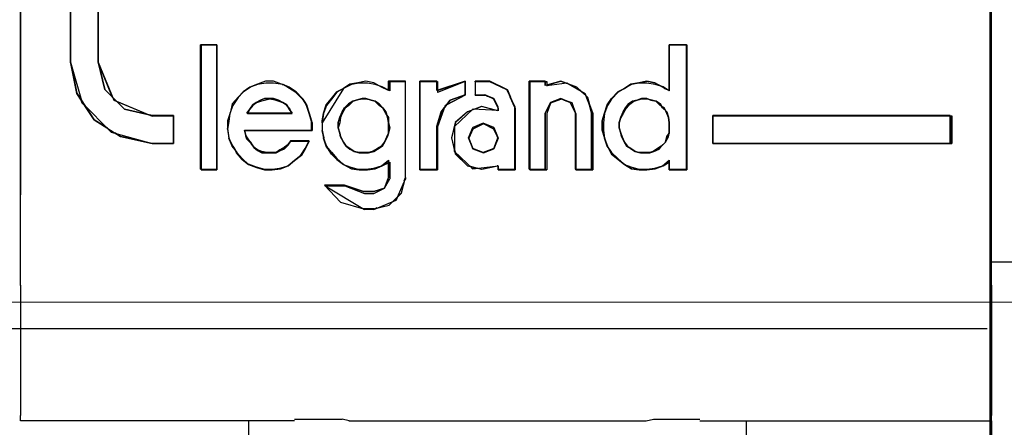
# Model space of a CAD drawing. Header units: millimetres. Extents: x -1290 to 1795, y -4192 to -1311.
# Tile 966 of 1056: x 1480.52 to 1484.17, y -2169.27 to -2167.76. Entities that reach past the tile are written whole.
import ezdxf

# ---------------------------------------------------------------- set-up
doc = ezdxf.new("R2010")
doc.units = ezdxf.units.MM
doc.layers.add('45', color=7, linetype='Continuous')
doc.layers.add('Aparatura', color=7, linetype='Continuous', lineweight=13)

# ---------------------------------------------------------------- blocks, each defined once
blk = doc.blocks.new('*U261')
at = {"layer": '45', "color": 7}
for points in [[(396.452869, -131.949655), (324.514406, -131.949655), (324.514406, -179.677258), (396.452869, -179.677258), (396.452869, -131.949655)], [(380.921442, -144.207428), (380.408314, -144.091122), (380.048224, -143.72431), (379.922192, -143.214353), (379.922192, -133.775664), (379.409064, -133.775664), (379.409064, -143.214353), (379.526094, -143.795883), (379.850174, -144.287948), (380.336296, -144.592133), (380.921442, -144.726332), (381.317541, -144.726332), (381.317541, -144.207428), (380.921442, -144.207428)], [(380.921442, -144.207428), (380.408314, -144.091122), (380.048224, -143.72431), (379.922192, -143.214353), (379.922192, -133.775664), (379.409064, -133.775664), (379.409064, -143.214353), (379.526094, -143.795883), (379.850174, -144.287948), (380.336296, -144.592133), (380.921442, -144.726332), (381.317541, -144.726332), (381.317541, -144.207428), (380.921442, -144.207428)], [(380.921442, -144.207428), (380.408314, -144.091122), (380.048224, -143.72431), (379.922192, -143.214353), (379.922192, -133.775664), (379.409064, -133.775664), (379.409064, -143.214353), (379.526094, -143.795883), (379.850174, -144.287948), (380.336296, -144.592133), (380.921442, -144.726332), (381.317541, -144.726332), (381.317541, -144.207428), (380.921442, -144.207428)], [(382.117812, -145.20034), (382.117812, -142.900323), (381.818829, -142.900323), (381.818829, -145.20034), (382.117812, -145.20034)], [(382.117812, -145.20034), (382.117812, -142.900323), (381.818829, -142.900323), (381.818829, -145.20034), (382.117812, -145.20034)], [(382.117812, -145.20034), (382.117812, -142.900323), (381.818829, -142.900323), (381.818829, -145.20034), (382.117812, -145.20034)], [(389.338672, -144.010059), (389.293656, -144.1622), (389.248639, -144.305392), (389.248639, -144.475432), (389.293656, -144.618624), (389.338672, -144.770765), (389.419702, -144.887108), (389.536745, -145.003452), (389.662792, -145.110846), (389.779835, -145.155593), (389.923888, -145.20034), (390.076945, -145.20034), (390.220998, -145.182441), (390.365051, -145.137694), (390.491098, -145.0303), (390.491098, -145.20034), (390.806214, -145.20034), (390.806214, -142.900323), (390.491098, -142.900323), (390.491098, -143.741575), (390.365051, -143.678928), (390.220998, -143.598383), (390.076945, -143.571534), (389.923888, -143.598383), (389.779835, -143.625231), (389.662792, -143.705777), (389.536745, -143.768423), (389.419702, -143.893716), (389.338672, -144.010059)], [(389.338672, -144.010059), (389.293656, -144.1622), (389.248639, -144.305392), (389.248639, -144.475432), (389.293656, -144.618624), (389.338672, -144.770765), (389.419702, -144.887108), (389.536745, -145.003452), (389.662792, -145.110846), (389.779835, -145.155593), (389.923888, -145.20034), (390.076945, -145.20034), (390.220998, -145.182441), (390.365051, -145.137694), (390.491098, -145.0303), (390.491098, -145.20034), (390.806214, -145.20034), (390.806214, -142.900323), (390.491098, -142.900323), (390.491098, -143.741575), (390.365051, -143.678928), (390.220998, -143.598383), (390.076945, -143.571534), (389.923888, -143.598383), (389.779835, -143.625231), (389.662792, -143.705777), (389.536745, -143.768423), (389.419702, -143.893716), (389.338672, -144.010059)], [(389.338672, -144.010059), (389.293656, -144.1622), (389.248639, -144.305392), (389.248639, -144.475432), (389.293656, -144.618624), (389.338672, -144.770765), (389.419702, -144.887108), (389.536745, -145.003452), (389.662792, -145.110846), (389.779835, -145.155593), (389.923888, -145.20034), (390.076945, -145.20034), (390.220998, -145.182441), (390.365051, -145.137694), (390.491098, -145.0303), (390.491098, -145.20034), (390.806214, -145.20034), (390.806214, -142.900323), (390.491098, -142.900323), (390.491098, -143.741575), (390.365051, -143.678928), (390.220998, -143.598383), (390.076945, -143.571534), (389.923888, -143.598383), (389.779835, -143.625231), (389.662792, -143.705777), (389.536745, -143.768423), (389.419702, -143.893716), (389.338672, -144.010059)], [(382.314747, -144.305557), (382.314747, -144.448722), (382.341757, -144.618731), (382.40478, -144.770844), (382.48581, -144.887166), (382.584846, -145.003488), (382.701889, -145.110862), (382.845943, -145.155601), (382.998999, -145.20034), (383.143052, -145.20034), (383.287105, -145.182445), (383.440162, -145.137706), (383.557205, -145.030332), (383.674248, -144.940853), (383.755278, -144.815584), (383.827305, -144.672418), (383.485178, -144.672418), (383.440162, -144.744001), (383.368135, -144.78874), (383.287105, -144.842427), (383.215079, -144.887166), (383.116042, -144.887166), (383.044016, -144.887166), (382.953982, -144.869271), (382.872953, -144.842427), (382.800926, -144.78874), (382.755909, -144.726105), (382.674879, -144.645575), (382.656873, -144.573992), (382.629863, -144.475566), (383.872321, -144.475566), (383.872321, -144.305557), (383.827305, -144.162392), (383.782288, -144.010279), (383.701258, -143.893957), (383.584215, -143.768687), (383.458168, -143.679209), (383.314115, -143.625522), (383.170062, -143.571835), (383.017006, -143.571835), (382.872953, -143.625522), (382.728899, -143.679209), (382.602853, -143.768687), (382.51282, -143.867113), (382.40478, -143.992383), (382.368767, -144.135548), (382.314747, -144.305557)], [(382.314747, -144.305557), (382.314747, -144.448722), (382.341757, -144.618731), (382.40478, -144.770844), (382.48581, -144.887166), (382.584846, -145.003488), (382.701889, -145.110862), (382.845943, -145.155601), (382.998999, -145.20034), (383.143052, -145.20034), (383.287105, -145.182445), (383.440162, -145.137706), (383.557205, -145.030332), (383.674248, -144.940853), (383.755278, -144.815584), (383.827305, -144.672418), (383.485178, -144.672418), (383.440162, -144.744001), (383.368135, -144.78874), (383.287105, -144.842427), (383.215079, -144.887166), (383.116042, -144.887166), (383.044016, -144.887166), (382.953982, -144.869271), (382.872953, -144.842427), (382.800926, -144.78874), (382.755909, -144.726105), (382.674879, -144.645575), (382.656873, -144.573992), (382.629863, -144.475566), (383.872321, -144.475566), (383.872321, -144.305557), (383.827305, -144.162392), (383.782288, -144.010279), (383.701258, -143.893957), (383.584215, -143.768687), (383.458168, -143.679209), (383.314115, -143.625522), (383.170062, -143.571835), (383.017006, -143.571835), (382.872953, -143.625522), (382.728899, -143.679209), (382.602853, -143.768687), (382.51282, -143.867113), (382.40478, -143.992383), (382.368767, -144.135548), (382.314747, -144.305557)], [(382.314747, -144.305557), (382.314747, -144.448722), (382.341757, -144.618731), (382.40478, -144.770844), (382.48581, -144.887166), (382.584846, -145.003488), (382.701889, -145.110862), (382.845943, -145.155601), (382.998999, -145.20034), (383.143052, -145.20034), (383.287105, -145.182445), (383.440162, -145.137706), (383.557205, -145.030332), (383.674248, -144.940853), (383.755278, -144.815584), (383.827305, -144.672418), (383.485178, -144.672418), (383.440162, -144.744001), (383.368135, -144.78874), (383.287105, -144.842427), (383.215079, -144.887166), (383.116042, -144.887166), (383.044016, -144.887166), (382.953982, -144.869271), (382.872953, -144.842427), (382.800926, -144.78874), (382.755909, -144.726105), (382.674879, -144.645575), (382.656873, -144.573992), (382.629863, -144.475566), (383.872321, -144.475566), (383.872321, -144.305557), (383.827305, -144.162392), (383.782288, -144.010279), (383.701258, -143.893957), (383.584215, -143.768687), (383.458168, -143.679209), (383.314115, -143.625522), (383.170062, -143.571835), (383.017006, -143.571835), (382.872953, -143.625522), (382.728899, -143.679209), (382.602853, -143.768687), (382.51282, -143.867113), (382.40478, -143.992383), (382.368767, -144.135548), (382.314747, -144.305557)], [(384.094477, -144.16255), (384.067466, -144.305753), (384.067466, -144.475807), (384.094477, -144.619011), (384.139497, -144.771165), (384.23854, -144.887518), (384.337583, -145.003871), (384.463638, -145.111273), (384.580689, -145.156025), (384.724752, -145.200776), (384.877819, -145.200776), (385.021882, -145.182875), (385.165945, -145.138124), (385.292, -145.030721), (385.292, -145.352929), (385.219968, -145.549834), (385.021882, -145.612486), (384.832799, -145.612486), (384.481646, -145.496133), (384.112485, -145.496133), (384.409615, -145.809391), (384.832799, -145.934694), (385.021882, -145.934694), (385.310008, -145.863092), (385.535106, -145.639337), (385.607137, -145.352929), (385.607137, -143.571835), (385.292, -143.571835), (385.292, -143.741889), (385.165945, -143.679237), (385.021882, -143.598685), (384.877819, -143.571835), (384.724752, -143.598685), (384.580689, -143.625536), (384.463638, -143.706088), (384.337583, -143.76874), (384.23854, -143.894043), (384.139497, -144.010396), (384.094477, -144.16255)], [(384.094477, -144.16255), (384.067466, -144.305753), (384.067466, -144.475807), (384.094477, -144.619011), (384.139497, -144.771165), (384.23854, -144.887518), (384.337583, -145.003871), (384.463638, -145.111273), (384.580689, -145.156025), (384.724752, -145.200776), (384.877819, -145.200776), (385.021882, -145.182875), (385.165945, -145.138124), (385.292, -145.030721), (385.292, -145.352929), (385.219968, -145.549834), (385.021882, -145.612486), (384.832799, -145.612486), (384.481646, -145.496133), (384.112485, -145.496133), (384.409615, -145.809391), (384.832799, -145.934694), (385.021882, -145.934694), (385.310008, -145.863092), (385.535106, -145.639337), (385.607137, -145.352929), (385.607137, -143.571835), (385.292, -143.571835), (385.292, -143.741889), (385.165945, -143.679237), (385.021882, -143.598685), (384.877819, -143.571835), (384.724752, -143.598685), (384.580689, -143.625536), (384.463638, -143.706088), (384.337583, -143.76874), (384.23854, -143.894043), (384.139497, -144.010396), (384.094477, -144.16255)], [(384.094477, -144.16255), (384.067466, -144.305753), (384.067466, -144.475807), (384.094477, -144.619011), (384.139497, -144.771165), (384.23854, -144.887518), (384.337583, -145.003871), (384.463638, -145.111273), (384.580689, -145.156025), (384.724752, -145.200776), (384.877819, -145.200776), (385.021882, -145.182875), (385.165945, -145.138124), (385.292, -145.030721), (385.292, -145.352929), (385.219968, -145.549834), (385.021882, -145.612486), (384.832799, -145.612486), (384.481646, -145.496133), (384.112485, -145.496133), (384.409615, -145.809391), (384.832799, -145.934694), (385.021882, -145.934694), (385.310008, -145.863092), (385.535106, -145.639337), (385.607137, -145.352929), (385.607137, -143.571835), (385.292, -143.571835), (385.292, -143.741889), (385.165945, -143.679237), (385.021882, -143.598685), (384.877819, -143.571835), (384.724752, -143.598685), (384.580689, -143.625536), (384.463638, -143.706088), (384.337583, -143.76874), (384.23854, -143.894043), (384.139497, -144.010396), (384.094477, -144.16255)], [(385.875684, -143.571835), (385.875684, -145.20034), (386.191011, -145.20034), (386.191011, -144.403983), (386.272095, -144.135548), (386.434263, -143.9208), (386.713552, -143.822374), (386.713552, -143.571835), (386.191011, -143.741844), (386.191011, -143.571835), (385.875684, -143.571835)], [(385.875684, -143.571835), (385.875684, -145.20034), (386.191011, -145.20034), (386.191011, -144.403983), (386.272095, -144.135548), (386.434263, -143.9208), (386.713552, -143.822374), (386.713552, -143.571835), (386.191011, -143.741844), (386.191011, -143.571835), (385.875684, -143.571835)], [(385.875684, -143.571835), (385.875684, -145.20034), (386.191011, -145.20034), (386.191011, -144.403983), (386.272095, -144.135548), (386.434263, -143.9208), (386.713552, -143.822374), (386.713552, -143.571835), (386.191011, -143.741844), (386.191011, -143.571835), (385.875684, -143.571835)], [(386.756547, -144.135548), (386.531381, -144.332401), (386.459327, -144.618731), (386.531381, -144.91401), (386.756547, -145.137706), (387.017741, -145.20034), (387.314961, -145.137706), (387.314961, -145.20034), (387.630194, -145.20034), (387.630194, -144.037122), (387.486087, -143.723948), (387.170854, -143.571835), (386.900654, -143.571835), (386.900654, -143.822374), (387.071781, -143.822374), (387.242907, -143.893957), (387.314961, -144.037122), (387.314961, -144.117653), (387.017741, -144.037122), (386.756547, -144.135548)], [(386.756547, -144.135548), (386.531381, -144.332401), (386.459327, -144.618731), (386.531381, -144.91401), (386.756547, -145.137706), (387.017741, -145.20034), (387.314961, -145.137706), (387.314961, -145.20034), (387.630194, -145.20034), (387.630194, -144.037122), (387.486087, -143.723948), (387.170854, -143.571835), (386.900654, -143.571835), (386.900654, -143.822374), (387.071781, -143.822374), (387.242907, -143.893957), (387.314961, -144.037122), (387.314961, -144.117653), (387.017741, -144.037122), (386.756547, -144.135548)], [(386.756547, -144.135548), (386.531381, -144.332401), (386.459327, -144.618731), (386.531381, -144.91401), (386.756547, -145.137706), (387.017741, -145.20034), (387.314961, -145.137706), (387.314961, -145.20034), (387.630194, -145.20034), (387.630194, -144.037122), (387.486087, -143.723948), (387.170854, -143.571835), (386.900654, -143.571835), (386.900654, -143.822374), (387.071781, -143.822374), (387.242907, -143.893957), (387.314961, -144.037122), (387.314961, -144.117653), (387.017741, -144.037122), (386.756547, -144.135548)], [(387.898741, -143.571835), (387.898741, -145.20034), (388.195989, -145.20034), (388.195989, -144.162392), (388.295072, -143.965539), (388.48423, -143.893957), (388.655373, -143.965539), (388.754456, -144.162392), (388.754456, -145.20034), (389.051704, -145.20034), (389.051704, -144.162392), (388.979644, -143.867113), (388.781479, -143.679209), (388.48423, -143.571835), (388.195989, -143.652365), (388.195989, -143.571835), (387.898741, -143.571835)], [(387.898741, -143.571835), (387.898741, -145.20034), (388.195989, -145.20034), (388.195989, -144.162392), (388.295072, -143.965539), (388.48423, -143.893957), (388.655373, -143.965539), (388.754456, -144.162392), (388.754456, -145.20034), (389.051704, -145.20034), (389.051704, -144.162392), (388.979644, -143.867113), (388.781479, -143.679209), (388.48423, -143.571835), (388.195989, -143.652365), (388.195989, -143.571835), (387.898741, -143.571835)], [(387.898741, -143.571835), (387.898741, -145.20034), (388.195989, -145.20034), (388.195989, -144.162392), (388.295072, -143.965539), (388.48423, -143.893957), (388.655373, -143.965539), (388.754456, -144.162392), (388.754456, -145.20034), (389.051704, -145.20034), (389.051704, -144.162392), (388.979644, -143.867113), (388.781479, -143.679209), (388.48423, -143.571835), (388.195989, -143.652365), (388.195989, -143.571835), (387.898741, -143.571835)], [(383.512468, -144.16255), (382.6746, -144.16255), (382.728656, -144.09073), (382.782712, -144.009933), (382.845777, -143.965046), (382.926861, -143.920159), (382.998936, -143.893227), (383.098039, -143.893227), (383.170113, -143.893227), (383.260207, -143.920159), (383.341291, -143.965046), (383.413365, -144.009933), (383.458412, -144.09073), (383.512468, -144.16255)], [(383.512468, -144.16255), (382.6746, -144.16255), (382.728656, -144.09073), (382.782712, -144.009933), (382.845777, -143.965046), (382.926861, -143.920159), (382.998936, -143.893227), (383.098039, -143.893227), (383.170113, -143.893227), (383.260207, -143.920159), (383.341291, -143.965046), (383.413365, -144.009933), (383.458412, -144.09073), (383.512468, -144.16255)], [(383.512468, -144.16255), (382.6746, -144.16255), (382.728656, -144.09073), (382.782712, -144.009933), (382.845777, -143.965046), (382.926861, -143.920159), (382.998936, -143.893227), (383.098039, -143.893227), (383.170113, -143.893227), (383.260207, -143.920159), (383.341291, -143.965046), (383.413365, -144.009933), (383.458412, -144.09073), (383.512468, -144.16255)], [(385.120971, -143.991801), (385.193001, -144.063491), (385.247023, -144.135181), (385.274034, -144.233754), (385.292042, -144.332328), (385.292042, -144.430902), (385.292042, -144.529476), (385.274034, -144.592204), (385.220012, -144.69974), (385.165989, -144.77143), (385.09396, -144.816236), (384.994919, -144.870003), (384.922889, -144.887926), (384.832852, -144.887926), (384.751818, -144.887926), (384.661781, -144.870003), (384.580747, -144.816236), (384.508718, -144.77143), (384.463699, -144.69974), (384.409677, -144.592204), (384.391669, -144.529476), (384.364658, -144.430902), (384.364658, -144.332328), (384.391669, -144.233754), (384.436688, -144.135181), (384.481706, -144.063491), (384.553736, -143.991801), (384.63477, -143.938033), (384.697796, -143.92011), (384.80584, -143.893227), (384.87787, -143.893227), (384.976911, -143.92011), (385.048941, -143.938033), (385.120971, -143.991801)], [(385.120971, -143.991801), (385.193001, -144.063491), (385.247023, -144.135181), (385.274034, -144.233754), (385.292042, -144.332328), (385.292042, -144.430902), (385.292042, -144.529476), (385.274034, -144.592204), (385.220012, -144.69974), (385.165989, -144.77143), (385.09396, -144.816236), (384.994919, -144.870003), (384.922889, -144.887926), (384.832852, -144.887926), (384.751818, -144.887926), (384.661781, -144.870003), (384.580747, -144.816236), (384.508718, -144.77143), (384.463699, -144.69974), (384.409677, -144.592204), (384.391669, -144.529476), (384.364658, -144.430902), (384.364658, -144.332328), (384.391669, -144.233754), (384.436688, -144.135181), (384.481706, -144.063491), (384.553736, -143.991801), (384.63477, -143.938033), (384.697796, -143.92011), (384.80584, -143.893227), (384.87787, -143.893227), (384.976911, -143.92011), (385.048941, -143.938033), (385.120971, -143.991801)], [(385.120971, -143.991801), (385.193001, -144.063491), (385.247023, -144.135181), (385.274034, -144.233754), (385.292042, -144.332328), (385.292042, -144.430902), (385.292042, -144.529476), (385.274034, -144.592204), (385.220012, -144.69974), (385.165989, -144.77143), (385.09396, -144.816236), (384.994919, -144.870003), (384.922889, -144.887926), (384.832852, -144.887926), (384.751818, -144.887926), (384.661781, -144.870003), (384.580747, -144.816236), (384.508718, -144.77143), (384.463699, -144.69974), (384.409677, -144.592204), (384.391669, -144.529476), (384.364658, -144.430902), (384.364658, -144.332328), (384.391669, -144.233754), (384.436688, -144.135181), (384.481706, -144.063491), (384.553736, -143.991801), (384.63477, -143.938033), (384.697796, -143.92011), (384.80584, -143.893227), (384.87787, -143.893227), (384.976911, -143.92011), (385.048941, -143.938033), (385.120971, -143.991801)], [(390.248018, -143.938033), (390.320047, -143.991801), (390.365066, -144.063491), (390.4461, -144.135181), (390.473111, -144.233754), (390.491118, -144.332328), (390.491118, -144.430902), (390.491118, -144.529476), (390.4461, -144.592204), (390.419088, -144.69974), (390.338055, -144.77143), (390.275029, -144.816236), (390.193995, -144.870003), (390.121966, -144.887926), (390.031928, -144.887926), (389.923884, -144.887926), (389.860858, -144.870003), (389.779824, -144.816236), (389.707794, -144.77143), (389.662776, -144.69974), (389.608753, -144.592204), (389.590746, -144.529476), (389.563735, -144.430902), (389.563735, -144.332328), (389.590746, -144.233754), (389.635764, -144.135181), (389.680783, -144.063491), (389.734805, -143.991801), (389.806835, -143.938033), (389.896872, -143.92011), (389.977906, -143.893227), (390.076947, -143.893227), (390.148977, -143.92011), (390.248018, -143.938033)], [(390.248018, -143.938033), (390.320047, -143.991801), (390.365066, -144.063491), (390.4461, -144.135181), (390.473111, -144.233754), (390.491118, -144.332328), (390.491118, -144.430902), (390.491118, -144.529476), (390.4461, -144.592204), (390.419088, -144.69974), (390.338055, -144.77143), (390.275029, -144.816236), (390.193995, -144.870003), (390.121966, -144.887926), (390.031928, -144.887926), (389.923884, -144.887926), (389.860858, -144.870003), (389.779824, -144.816236), (389.707794, -144.77143), (389.662776, -144.69974), (389.608753, -144.592204), (389.590746, -144.529476), (389.563735, -144.430902), (389.563735, -144.332328), (389.590746, -144.233754), (389.635764, -144.135181), (389.680783, -144.063491), (389.734805, -143.991801), (389.806835, -143.938033), (389.896872, -143.92011), (389.977906, -143.893227), (390.076947, -143.893227), (390.148977, -143.92011), (390.248018, -143.938033)], [(390.248018, -143.938033), (390.320047, -143.991801), (390.365066, -144.063491), (390.4461, -144.135181), (390.473111, -144.233754), (390.491118, -144.332328), (390.491118, -144.430902), (390.491118, -144.529476), (390.4461, -144.592204), (390.419088, -144.69974), (390.338055, -144.77143), (390.275029, -144.816236), (390.193995, -144.870003), (390.121966, -144.887926), (390.031928, -144.887926), (389.923884, -144.887926), (389.860858, -144.870003), (389.779824, -144.816236), (389.707794, -144.77143), (389.662776, -144.69974), (389.608753, -144.592204), (389.590746, -144.529476), (389.563735, -144.430902), (389.563735, -144.332328), (389.590746, -144.233754), (389.635764, -144.135181), (389.680783, -144.063491), (389.734805, -143.991801), (389.806835, -143.938033), (389.896872, -143.92011), (389.977906, -143.893227), (390.076947, -143.893227), (390.148977, -143.92011), (390.248018, -143.938033)], [(391.298551, -144.205641), (391.298551, -144.726332), (395.688405, -144.726332), (395.688405, -144.205641), (391.298551, -144.205641)], [(391.298551, -144.205641), (391.298551, -144.726332), (395.688405, -144.726332), (395.688405, -144.205641), (391.298551, -144.205641)], [(391.298551, -144.205641), (391.298551, -144.726332), (395.688405, -144.726332), (395.688405, -144.205641), (391.298551, -144.205641)], [(387.24456, -144.430077), (387.316889, -144.618603), (387.24456, -144.816106), (387.045656, -144.887926), (386.855793, -144.816106), (386.774423, -144.618603), (386.855793, -144.430077), (387.045656, -144.34928), (387.24456, -144.430077)], [(387.24456, -144.430077), (387.316889, -144.618603), (387.24456, -144.816106), (387.045656, -144.887926), (386.855793, -144.816106), (386.774423, -144.618603), (386.855793, -144.430077), (387.045656, -144.34928), (387.24456, -144.430077)], [(387.24456, -144.430077), (387.316889, -144.618603), (387.24456, -144.816106), (387.045656, -144.887926), (386.855793, -144.816106), (386.774423, -144.618603), (386.855793, -144.430077), (387.045656, -144.34928), (387.24456, -144.430077)]]:
    blk.add_lwpolyline(points, close=True, dxfattribs=at)
at = {"layer": '45', "color": 59}
for points in [[(396.452869, -131.949655), (324.514406, -131.949655), (324.514406, -179.677258), (396.452869, -179.677258), (396.452869, -131.949655)], [(380.921442, -144.207428), (380.408314, -144.091122), (380.048224, -143.72431), (379.922192, -143.214353), (379.922192, -133.775664), (379.409064, -133.775664), (379.409064, -143.214353), (379.526094, -143.795883), (379.850174, -144.287948), (380.336296, -144.592133), (380.921442, -144.726332), (381.317541, -144.726332), (381.317541, -144.207428), (380.921442, -144.207428)], [(382.117812, -142.900323), (382.117812, -145.200368), (382.117812, -145.209318), (381.827889, -145.209318), (381.827889, -145.200368), (381.818829, -145.200368), (381.818829, -142.900323), (381.827889, -142.900323), (382.117812, -142.900323)], [(382.117812, -145.20034), (382.117812, -142.900323), (381.818829, -142.900323), (381.818829, -145.20034), (382.117812, -145.20034)], [(382.117812, -145.20034), (382.117812, -142.900323), (381.818829, -142.900323), (381.818829, -145.20034), (382.117812, -145.20034)], [(390.491056, -143.741585), (390.491056, -142.900323), (390.806162, -142.900323), (390.815165, -142.900323), (390.815165, -145.209318), (390.491056, -145.209318), (390.491056, -145.200368), (390.491056, -145.066124), (390.374017, -145.137721), (390.229969, -145.191419), (390.076917, -145.209318), (389.932869, -145.209318), (389.788821, -145.191419), (389.662778, -145.110872), (389.545739, -145.021376), (389.419697, -144.922931), (389.365678, -144.806586), (389.338669, -144.770788), (389.302657, -144.663393), (389.293654, -144.627594), (389.293654, -144.618645), (389.293654, -144.609695), (389.248639, -144.475451), (389.248639, -144.305409), (389.293654, -144.162216), (389.338669, -144.010072), (389.419697, -143.893728), (389.536736, -143.768434), (389.662778, -143.705786), (389.779818, -143.62524), (389.923866, -143.598391), (390.076917, -143.571542), (390.220966, -143.598391), (390.356011, -143.669988), (390.374017, -143.678938), (390.410029, -143.705786), (390.491056, -143.741585)], [(389.338672, -144.010059), (389.293656, -144.1622), (389.248639, -144.305392), (389.248639, -144.475432), (389.293656, -144.618624), (389.338672, -144.770765), (389.419702, -144.887108), (389.536745, -145.003452), (389.662792, -145.110846), (389.779835, -145.155593), (389.923888, -145.20034), (390.076945, -145.20034), (390.220998, -145.182441), (390.365051, -145.137694), (390.491098, -145.0303), (390.491098, -145.20034), (390.806214, -145.20034), (390.806214, -142.900323), (390.491098, -142.900323), (390.491098, -143.741575), (390.365051, -143.678928), (390.220998, -143.598383), (390.076945, -143.571534), (389.923888, -143.598383), (389.779835, -143.625231), (389.662792, -143.705777), (389.536745, -143.768423), (389.419702, -143.893716), (389.338672, -144.010059)], [(382.314747, -144.305557), (382.314747, -144.448722), (382.341757, -144.618731), (382.40478, -144.770844), (382.48581, -144.887166), (382.584846, -145.003488), (382.701889, -145.110862), (382.845943, -145.155601), (382.998999, -145.20034), (383.143052, -145.20034), (383.287105, -145.182445), (383.440162, -145.137706), (383.557205, -145.030332), (383.674248, -144.940853), (383.755278, -144.815584), (383.827305, -144.672418), (383.485178, -144.672418), (383.440162, -144.744001), (383.368135, -144.78874), (383.287105, -144.842427), (383.215079, -144.887166), (383.116042, -144.887166), (383.044016, -144.887166), (382.953982, -144.869271), (382.872953, -144.842427), (382.800926, -144.78874), (382.755909, -144.726105), (382.674879, -144.645575), (382.656873, -144.573992), (382.629863, -144.475566), (383.872321, -144.475566), (383.872321, -144.305557), (383.827305, -144.162392), (383.782288, -144.010279), (383.701258, -143.893957), (383.584215, -143.768687), (383.458168, -143.679209), (383.314115, -143.625522), (383.170062, -143.571835), (383.017006, -143.571835), (382.872953, -143.625522), (382.728899, -143.679209), (382.602853, -143.768687), (382.51282, -143.867113), (382.40478, -143.992383), (382.368767, -144.135548), (382.314747, -144.305557)], [(383.340597, -143.632881), (383.329856, -143.632881), (383.340597, -143.632881)], [(383.582887, -143.768471), (383.700451, -143.895022), (383.582887, -143.777511), (383.465323, -143.705196), (383.347759, -143.632881), (383.456279, -143.678078), (383.582887, -143.768471)], [(384.094477, -144.16255), (384.067466, -144.305753), (384.067466, -144.475807), (384.094477, -144.619011), (384.139497, -144.771165), (384.23854, -144.887518), (384.337583, -145.003871), (384.463638, -145.111273), (384.580689, -145.156025), (384.724752, -145.200776), (384.877819, -145.200776), (385.021882, -145.182875), (385.165945, -145.138124), (385.292, -145.030721), (385.292, -145.352929), (385.219968, -145.549834), (385.021882, -145.612486), (384.832799, -145.612486), (384.481646, -145.496133), (384.112485, -145.496133), (384.409615, -145.809391), (384.832799, -145.934694), (385.021882, -145.934694), (385.310008, -145.863092), (385.535106, -145.639337), (385.607137, -145.352929), (385.607137, -143.571835), (385.292, -143.571835), (385.292, -143.741889), (385.165945, -143.679237), (385.021882, -143.598685), (384.877819, -143.571835), (384.724752, -143.598685), (384.580689, -143.625536), (384.463638, -143.706088), (384.337583, -143.76874), (384.23854, -143.894043), (384.139497, -144.010396), (384.094477, -144.16255)], [(384.338454, -143.767543), (384.464916, -143.704701), (384.067466, -144.342098), (384.067466, -144.306188), (384.094565, -144.171527), (384.094565, -144.16255), (384.139729, -144.009933), (384.239092, -143.893227), (384.338454, -143.767543)], [(385.147026, -143.668791), (385.174216, -143.677993), (385.292042, -143.733204), (385.292042, -143.742406), (385.165153, -143.677993), (385.147026, -143.668791)], [(385.875684, -143.571835), (386.191011, -143.571835), (386.191011, -143.580783), (386.20002, -143.580783), (386.20002, -143.741847), (386.713552, -143.571835), (386.713552, -143.580783), (386.713552, -143.822379), (386.713552, -143.831327), (386.371198, -144.010287), (386.326151, -144.055026), (386.20002, -144.412946), (386.20002, -145.209318), (385.875684, -145.209318), (385.875684, -145.20037), (385.875684, -143.580783), (385.875684, -143.571835)], [(385.875684, -143.571835), (385.875684, -145.20034), (386.191011, -145.20034), (386.191011, -144.403983), (386.272095, -144.135548), (386.434263, -143.9208), (386.713552, -143.822374), (386.713552, -143.571835), (386.191011, -143.741844), (386.191011, -143.571835), (385.875684, -143.571835)], [(385.875684, -143.571835), (385.875684, -145.20034), (386.191011, -145.20034), (386.191011, -144.403983), (386.272095, -144.135548), (386.434263, -143.9208), (386.713552, -143.822374), (386.713552, -143.571835), (386.191011, -143.741844), (386.191011, -143.571835), (385.875684, -143.571835)], [(386.756547, -144.135548), (386.531381, -144.332401), (386.459327, -144.618731), (386.531381, -144.91401), (386.756547, -145.137706), (387.017741, -145.20034), (387.314961, -145.137706), (387.314961, -145.20034), (387.630194, -145.20034), (387.630194, -144.037122), (387.486087, -143.723948), (387.170854, -143.571835), (386.900654, -143.571835), (386.900654, -143.822374), (387.071781, -143.822374), (387.242907, -143.893957), (387.314961, -144.037122), (387.314961, -144.117653), (387.017741, -144.037122), (386.756547, -144.135548)], [(387.171735, -143.571835), (387.486969, -143.724451), (387.486969, -143.733428), (387.171735, -143.580812), (386.901535, -143.580812), (386.901535, -143.571835), (387.171735, -143.571835)], [(387.485178, -143.731633), (387.494386, -143.731633), (387.54963, -143.86809), (387.485178, -143.731633)], [(387.898741, -145.20037), (387.898741, -143.571835), (388.195947, -143.571835), (388.195947, -143.580783), (388.222966, -143.580783), (388.222966, -143.643419), (388.484147, -143.571835), (388.583216, -143.607627), (388.592222, -143.607627), (388.610234, -143.616575), (388.781353, -143.679211), (388.880422, -143.777639), (388.934459, -143.804483), (388.943465, -143.840275), (388.97949, -143.867119), (389.015515, -144.001339), (389.078559, -144.17135), (389.078559, -145.209318), (388.763341, -145.209318), (388.763341, -145.20037), (388.754334, -145.20037), (388.754334, -144.162402), (388.655266, -143.965547), (388.583216, -143.938703), (388.493153, -143.902911), (388.295016, -143.974495), (388.222966, -144.17135), (388.222966, -145.209318), (387.907747, -145.209318), (387.907747, -145.20037), (387.898741, -145.20037)], [(387.898741, -143.571835), (387.898741, -145.20034), (388.195989, -145.20034), (388.195989, -144.162392), (388.295072, -143.965539), (388.48423, -143.893957), (388.655373, -143.965539), (388.754456, -144.162392), (388.754456, -145.20034), (389.051704, -145.20034), (389.051704, -144.162392), (388.979644, -143.867113), (388.781479, -143.679209), (388.48423, -143.571835), (388.195989, -143.652365), (388.195989, -143.571835), (387.898741, -143.571835)], [(387.898741, -143.571835), (387.898741, -145.20034), (388.195989, -145.20034), (388.195989, -144.162392), (388.295072, -143.965539), (388.48423, -143.893957), (388.655373, -143.965539), (388.754456, -144.162392), (388.754456, -145.20034), (389.051704, -145.20034), (389.051704, -144.162392), (388.979644, -143.867113), (388.781479, -143.679209), (388.48423, -143.571835), (388.195989, -143.652365), (388.195989, -143.571835), (387.898741, -143.571835)], [(383.341291, -143.965046), (383.413365, -144.009933), (383.431384, -144.045843), (383.467421, -144.09073), (383.494449, -144.135617), (383.512468, -144.16255), (383.503458, -144.16255), (382.692619, -144.16255), (382.6746, -144.16255), (382.728656, -144.09073), (382.782712, -144.009933), (382.845777, -143.965046), (382.926861, -143.920159), (382.998936, -143.893227), (383.098039, -143.893227), (383.170113, -143.893227), (383.260207, -143.920159), (383.341291, -143.965046)], [(383.512468, -144.16255), (382.6746, -144.16255), (382.728656, -144.09073), (382.782712, -144.009933), (382.845777, -143.965046), (382.926861, -143.920159), (382.998936, -143.893227), (383.098039, -143.893227), (383.170113, -143.893227), (383.260207, -143.920159), (383.341291, -143.965046), (383.413365, -144.009933), (383.458412, -144.09073), (383.512468, -144.16255)], [(383.698661, -143.893227), (383.70806, -143.902563), (383.736257, -143.939909), (383.698661, -143.893227)], [(385.120847, -143.991802), (385.192865, -144.063493), (385.246878, -144.135184), (385.264883, -144.197914), (385.29189, -144.242721), (385.29189, -144.332335), (385.29189, -144.341297), (385.318896, -144.430911), (385.29189, -144.529486), (385.273885, -144.592216), (385.219872, -144.699753), (385.17486, -144.771444), (385.09384, -144.825212), (385.021822, -144.870019), (384.922797, -144.896903), (384.850779, -144.896903), (384.751755, -144.896903), (384.661732, -144.870019), (384.580712, -144.825212), (384.508694, -144.771444), (384.463683, -144.699753), (384.409669, -144.601177), (384.391665, -144.529486), (384.364658, -144.430911), (384.364658, -144.332335), (384.391665, -144.23376), (384.436676, -144.135184), (384.481687, -144.063493), (384.553705, -143.991802), (384.634725, -143.938034), (384.697741, -143.920111), (384.805768, -143.893227), (384.877786, -143.893227), (384.976811, -143.920111), (385.048829, -143.938034), (385.120847, -143.991802)], [(385.120971, -143.991801), (385.193001, -144.063491), (385.247023, -144.135181), (385.274034, -144.233754), (385.292042, -144.332328), (385.292042, -144.430902), (385.292042, -144.529476), (385.274034, -144.592204), (385.220012, -144.69974), (385.165989, -144.77143), (385.09396, -144.816236), (384.994919, -144.870003), (384.922889, -144.887926), (384.832852, -144.887926), (384.751818, -144.887926), (384.661781, -144.870003), (384.580747, -144.816236), (384.508718, -144.77143), (384.463699, -144.69974), (384.409677, -144.592204), (384.391669, -144.529476), (384.364658, -144.430902), (384.364658, -144.332328), (384.391669, -144.233754), (384.436688, -144.135181), (384.481706, -144.063491), (384.553736, -143.991801), (384.63477, -143.938033), (384.697796, -143.92011), (384.80584, -143.893227), (384.87787, -143.893227), (384.976911, -143.92011), (385.048941, -143.938033), (385.120971, -143.991801)], [(386.901535, -143.821407), (387.073235, -143.821407), (387.091309, -143.83218), (386.901535, -143.83218), (386.901535, -143.821407)], [(387.089518, -143.830385), (387.098918, -143.830385), (387.127115, -143.850135), (387.089518, -143.830385)], [(387.125325, -143.84834), (387.243912, -143.893227), (387.316889, -144.036866), (387.316889, -144.05482), (387.243912, -143.902204), (387.125325, -143.84834)], [(387.547839, -143.866294), (387.630194, -144.036866), (387.630194, -144.05482), (387.547839, -143.866294)], [(390.248018, -143.938033), (390.320047, -143.991801), (390.365066, -144.063491), (390.4461, -144.135181), (390.473111, -144.233754), (390.491118, -144.332328), (390.491118, -144.430902), (390.491118, -144.529476), (390.4461, -144.592204), (390.419088, -144.69974), (390.338055, -144.77143), (390.275029, -144.816236), (390.193995, -144.870003), (390.121966, -144.887926), (390.031928, -144.887926), (389.923884, -144.887926), (389.860858, -144.870003), (389.779824, -144.816236), (389.707794, -144.77143), (389.662776, -144.69974), (389.608753, -144.592204), (389.590746, -144.529476), (389.563735, -144.430902), (389.563735, -144.332328), (389.590746, -144.233754), (389.635764, -144.135181), (389.680783, -144.063491), (389.734805, -143.991801), (389.806835, -143.938033), (389.896872, -143.92011), (389.977906, -143.893227), (390.076947, -143.893227), (390.148977, -143.92011), (390.248018, -143.938033)], [(383.734467, -143.938114), (383.780418, -144.009933), (383.82637, -144.16255), (383.872321, -144.306188), (383.872321, -144.315166), (383.82637, -144.171527), (383.780418, -144.018911), (383.734467, -143.938114)], [(386.874681, -144.088935), (386.846036, -144.099708), (386.855584, -144.088935), (386.874681, -144.088935)], [(387.630143, -144.05482), (387.639145, -144.07272), (387.639145, -145.209318), (387.32405, -145.209318), (387.32405, -145.200368), (387.630143, -145.200368), (387.630143, -144.05482)], [(391.298551, -144.726332), (391.298551, -144.214619), (391.298551, -144.205641), (395.688273, -144.205641), (395.688273, -144.214619), (395.715259, -144.214619), (395.715259, -144.726332), (395.688273, -144.726332), (391.298551, -144.726332)], [(382.314747, -144.458805), (382.314747, -144.448032), (382.314747, -144.458805)], [(383.87227, -144.31337), (383.881273, -144.340586), (383.881273, -144.485737), (382.629842, -144.485737), (382.629842, -144.476665), (383.87227, -144.476665), (383.87227, -144.31337)], [(387.244483, -144.430077), (387.298721, -144.564738), (387.32584, -144.62758), (387.244483, -144.825084), (387.054651, -144.896903), (386.85578, -144.825084), (386.828661, -144.744287), (386.774423, -144.618603), (386.85578, -144.430077), (387.045612, -144.34928), (387.244483, -144.430077)], [(387.24456, -144.430077), (387.316889, -144.618603), (387.24456, -144.816106), (387.045656, -144.887926), (386.855793, -144.816106), (386.774423, -144.618603), (386.855793, -144.430077), (387.045656, -144.34928), (387.24456, -144.430077)], [(382.361295, -144.672468), (382.341601, -144.626084), (382.341601, -144.616807), (382.361295, -144.672468)], [(382.656697, -144.591671), (382.702269, -144.654513), (382.756955, -144.726332), (382.674926, -144.645535), (382.656697, -144.591671)], [(384.096111, -144.618603), (384.067466, -144.483942), (384.096111, -144.618603)], [(384.105062, -144.66349), (384.09432, -144.626144), (384.09432, -144.616807), (384.105062, -144.66349)], [(382.459762, -144.843039), (382.405076, -144.770463), (382.359505, -144.670672), (382.414191, -144.770463), (382.459762, -144.843039)], [(383.818528, -144.679649), (383.827563, -144.679649), (383.755285, -144.823288), (383.683006, -144.939995), (383.556518, -145.038747), (383.439065, -145.137498), (383.556518, -145.029769), (383.673971, -144.939995), (383.755285, -144.814311), (383.818528, -144.679649)], [(384.167723, -144.807129), (384.140101, -144.77077), (384.103272, -144.661695), (384.149309, -144.77077), (384.167723, -144.807129)], [(384.464916, -145.110566), (384.338834, -145.020792), (384.23977, -144.92204), (384.167723, -144.805333), (384.23977, -144.88613), (384.338834, -145.002837), (384.464916, -145.110566)], [(382.703245, -145.110566), (382.585151, -145.020792), (382.485224, -144.895108), (382.457972, -144.841243), (382.485224, -144.88613), (382.585151, -145.002837), (382.703245, -145.110566)], [(386.514827, -144.841243), (386.525569, -144.878948), (386.514827, -144.869522), (386.514827, -144.841243)], [(383.440855, -145.136193), (383.296582, -145.191036), (383.143292, -145.209318), (382.999018, -145.209318), (382.854745, -145.163615), (382.701455, -145.108771), (382.845728, -145.154474), (382.999018, -145.200177), (383.143292, -145.200177), (383.287565, -145.181896), (383.440855, -145.136193)], [(385.292042, -145.074656), (385.174912, -145.137498), (385.048773, -145.191363), (384.904613, -145.209318), (384.751444, -145.209318), (384.607285, -145.191363), (384.463125, -145.110566), (384.580255, -145.155453), (384.724414, -145.20034), (384.877583, -145.20034), (385.021743, -145.182386), (385.165902, -145.137498), (385.292042, -145.029769), (385.292042, -145.074656)], [(386.810229, -145.14468), (386.939132, -145.182026), (386.856266, -145.191363), (386.810229, -145.14468)], [(387.316889, -145.135703), (387.306147, -145.135703), (387.316889, -145.135703)], [(385.607137, -145.351161), (385.607137, -145.378863), (385.587444, -145.415799), (385.607137, -145.351161)], [(385.463912, -145.708463), (385.43652, -145.772562), (385.372606, -145.800033), (385.463912, -145.708463)], [(385.077204, -145.914944), (385.022699, -145.943671), (384.850099, -145.943671), (384.83193, -145.934096), (385.022699, -145.934096), (385.077204, -145.914944)]]:
    blk.add_lwpolyline(points, close=True, dxfattribs=at)
at = {"layer": '45', "color": 139}
for points in [[(378.483471, -146.354838), (378.483471, -131.994542)], [(396.451079, -146.354838), (396.451079, -131.994542)], [(378.483471, -132.192046), (378.483471, -145.674349)], [(379.409064, -133.775664), (379.409064, -143.223511)], [(379.409064, -133.775664), (379.409064, -143.214533)], [(379.922885, -133.775664), (379.922885, -143.223511)], [(379.922885, -133.775664), (379.922885, -143.214533)], [(381.818829, -142.900323), (381.818829, -145.20034)], [(381.818829, -142.900323), (382.117812, -142.900323)], [(381.829571, -142.900323), (381.829571, -145.209318)], [(381.829571, -142.900323), (382.117812, -142.900323)], [(382.116022, -142.900323), (382.116022, -145.209318)], [(382.116022, -142.900323), (382.116022, -145.20034)], [(390.489328, -142.900323), (390.489328, -143.751383)], [(390.489328, -142.900323), (390.815165, -142.900323)], [(390.489328, -142.900323), (390.489328, -143.742406)], [(390.489328, -142.900323), (390.806214, -142.900323)], [(390.804423, -142.900323), (390.804423, -145.20034)], [(390.813375, -142.900323), (390.813375, -145.209318)], [(379.409064, -143.212738), (379.526128, -143.794889), (379.850303, -144.287479), (380.336565, -144.591989), (380.921881, -144.726332)], [(379.409064, -143.221715), (379.625181, -143.974024), (380.165473, -144.511387), (380.921881, -144.726332)], [(379.922885, -143.212738), (380.048884, -143.723529), (380.408883, -144.09094), (380.921881, -144.207437)], [(379.922885, -143.221715), (380.210884, -143.920693), (380.921881, -144.216414)], [(383.872321, -144.475566), (383.872321, -144.305557), (383.827305, -144.162392), (383.782288, -144.010279), (383.701258, -143.893957), (383.584215, -143.768687), (383.458168, -143.679209), (383.314115, -143.625522), (383.170062, -143.571835), (383.017006, -143.571835), (382.872953, -143.625522), (382.728899, -143.679209), (382.602853, -143.768687), (382.51282, -143.867113), (382.40478, -143.992383), (382.368767, -144.135548), (382.314747, -144.305557), (382.314747, -144.448722), (382.341757, -144.618731), (382.40478, -144.770844), (382.48581, -144.887166), (382.584846, -145.003488), (382.701889, -145.110862), (382.845943, -145.155601), (382.998999, -145.20034), (383.143052, -145.20034), (383.287105, -145.182445), (383.440162, -145.137706), (383.557205, -145.030332), (383.674248, -144.940853), (383.755278, -144.815584), (383.827305, -144.672418)], [(383.881273, -144.483771), (383.881273, -144.340453), (383.827255, -144.170263), (383.78224, -144.017988), (383.710215, -143.901542), (383.584173, -143.776139), (383.467134, -143.70448), (383.341091, -143.632821), (383.170034, -143.605949), (383.025986, -143.605949), (382.872934, -143.632821), (382.755895, -143.677608), (382.602843, -143.776139), (382.512813, -143.87467), (382.41378, -144.017988), (382.359762, -144.170263), (382.341756, -144.313581), (382.314747, -144.456899), (382.341756, -144.627089), (382.41378, -144.770407), (382.485804, -144.89581), (382.584837, -145.021213), (382.701877, -145.110787), (382.854928, -145.164531), (382.998976, -145.209318), (383.143025, -145.209318), (383.296076, -145.191403), (383.440125, -145.137659), (383.557164, -145.039128), (383.683206, -144.940597), (383.75523, -144.824151), (383.827255, -144.680833)], [(385.292042, -143.741844), (385.165982, -143.679209), (385.021915, -143.598678), (384.877847, -143.571835), (384.724775, -143.598678), (384.580707, -143.625522), (384.463652, -143.706052), (384.337593, -143.768687), (384.238546, -143.893957), (384.1395, -144.010279), (384.094478, -144.162392), (384.067466, -144.305557), (384.067466, -144.475566), (384.094478, -144.618731), (384.1395, -144.770844), (384.238546, -144.887166), (384.337593, -145.003488), (384.463652, -145.110862), (384.580707, -145.155601), (384.724775, -145.20034), (384.877847, -145.20034), (385.021915, -145.182445), (385.165982, -145.137706), (385.292042, -145.030332)], [(385.318896, -143.749267), (385.174847, -143.677608), (385.048803, -143.632821), (384.904754, -143.605949), (384.751701, -143.605949), (384.607652, -143.632821), (384.463602, -143.70448), (384.337559, -143.776139), (384.238525, -143.901542), (384.148494, -144.017988), (384.094475, -144.170263), (384.067466, -144.340453), (384.067466, -144.483771), (384.094475, -144.627089), (384.148494, -144.770407), (384.238525, -144.922682), (384.337559, -145.021213), (384.463602, -145.110787), (384.607652, -145.191403), (384.751701, -145.209318), (384.904754, -145.209318), (385.048803, -145.191403), (385.174847, -145.137659), (385.318896, -145.066)], [(385.290251, -143.571835), (385.290251, -143.742406)], [(385.290251, -143.571835), (385.607137, -143.571835)], [(385.318896, -143.579017), (385.318896, -143.751383)], [(385.318896, -143.579017), (385.607137, -143.579017)], [(385.605347, -143.571835), (385.605347, -145.352957)], [(385.605347, -143.579017), (385.605347, -145.379889)], [(385.875684, -143.571835), (385.875684, -145.20034)], [(385.875684, -143.571835), (386.19257, -143.571835)], [(385.875684, -143.579017), (385.875684, -145.209318)], [(385.875684, -143.579017), (386.201522, -143.579017)], [(386.713552, -143.571835), (386.19078, -143.742406)], [(386.19078, -143.571835), (386.19078, -143.742406)], [(386.713552, -143.579017), (386.199732, -143.778316)], [(386.199732, -143.579017), (386.199732, -143.778316)], [(386.711762, -143.571835), (386.711762, -143.823203)], [(386.711762, -143.579017), (386.711762, -143.83218)], [(386.901535, -143.571835), (386.901535, -143.823203)], [(387.171873, -143.571835), (386.901535, -143.571835)], [(386.901535, -143.579017), (386.901535, -143.83218)], [(387.171873, -143.579017), (386.901535, -143.579017)], [(387.630194, -144.038661), (387.485845, -143.724451), (387.170083, -143.571835)], [(387.639145, -144.072775), (387.494818, -143.731633), (387.170083, -143.579017)], [(387.898741, -143.571835), (387.898741, -145.20034)], [(387.898741, -143.571835), (388.197724, -143.571835)], [(387.907693, -143.579017), (387.907693, -145.209318)], [(387.907693, -143.579017), (388.224579, -143.579017)], [(389.051704, -144.16255), (388.97964, -143.867192), (388.781461, -143.679237), (388.484193, -143.571835), (388.195934, -143.652387)], [(388.195934, -143.571835), (388.195934, -143.652632)], [(388.222788, -143.579017), (388.222788, -143.661609)], [(389.078559, -144.171527), (388.934429, -143.803452), (388.592121, -143.605949), (388.222788, -143.659814)], [(390.491118, -143.741844), (390.36507, -143.679209), (390.221014, -143.598678), (390.076959, -143.571835), (389.9239, -143.598678), (389.779844, -143.625522), (389.662799, -143.706052), (389.53675, -143.768687), (389.419705, -143.893957), (389.338674, -144.010279), (389.293657, -144.162392), (389.248639, -144.305557), (389.248639, -144.475566), (389.293657, -144.618731), (389.338674, -144.770844), (389.419705, -144.887166), (389.53675, -145.003488), (389.662799, -145.110862), (389.779844, -145.155601), (389.9239, -145.20034), (390.076959, -145.20034), (390.221014, -145.182445), (390.36507, -145.137706), (390.491118, -145.030332)], [(390.491118, -143.749267), (390.374058, -143.677608), (390.229984, -143.632821), (390.076905, -143.605949), (389.932831, -143.605949), (389.788757, -143.632821), (389.662693, -143.70448), (389.545633, -143.776139), (389.419568, -143.901542), (389.347531, -144.017988), (389.293503, -144.170263), (389.275494, -144.340453), (389.275494, -144.483771), (389.293503, -144.627089), (389.347531, -144.770407), (389.419568, -144.922682), (389.545633, -145.021213), (389.662693, -145.110787), (389.788757, -145.191403), (389.932831, -145.209318), (390.076905, -145.209318), (390.229984, -145.191403), (390.374058, -145.137659), (390.491118, -145.066)], [(383.512468, -144.16255), (383.458412, -144.09073), (383.413365, -144.009933), (383.341291, -143.965046), (383.260207, -143.920159), (383.170113, -143.893227), (383.098039, -143.893227), (382.998936, -143.893227), (382.926861, -143.920159), (382.845777, -143.965046), (382.782712, -144.009933), (382.728656, -144.09073), (382.6746, -144.16255)], [(383.512468, -144.171527), (383.467418, -144.09073), (383.413358, -144.018911), (383.341279, -143.974024), (383.269199, -143.947091), (383.197119, -143.920159), (383.09801, -143.902204), (383.02593, -143.920159), (382.926821, -143.947091), (382.854741, -143.974024), (382.782661, -144.018911), (382.728601, -144.09073), (382.683552, -144.171527)], [(386.713552, -143.821407), (386.434139, -143.920159), (386.2719, -144.135617), (386.19078, -144.40494)], [(386.713552, -143.830385), (386.343962, -144.018911), (386.199732, -144.413918)], [(386.901535, -143.821407), (387.073406, -143.821407)], [(386.901535, -143.830385), (387.10026, -143.830385)], [(387.316889, -144.038661), (387.244215, -143.893825), (387.071615, -143.821407)], [(387.32584, -144.072775), (387.243987, -143.902204), (387.09847, -143.830385)], [(388.754512, -144.16255), (388.655409, -143.965046), (388.484232, -143.893227), (388.295036, -143.965046), (388.195934, -144.16255)], [(388.763464, -144.171527), (388.691374, -143.974024), (388.493126, -143.902204), (388.294878, -143.974024), (388.222788, -144.171527)], [(387.316889, -144.117414), (387.018999, -144.036866), (386.757217, -144.135313), (386.531543, -144.332209), (386.459327, -144.618603), (386.531543, -144.913947), (386.757217, -145.137692), (387.018999, -145.20034), (387.316889, -145.137692)], [(387.32584, -144.115823), (386.857255, -144.088935), (386.514827, -144.411597), (386.514827, -144.868701), (386.857255, -145.191363), (387.32584, -145.137586)], [(387.315098, -144.036866), (387.315098, -144.117662)], [(387.32405, -144.072775), (387.32405, -144.117662)], [(387.630194, -144.036866), (387.630194, -145.20034)], [(387.639145, -144.072775), (387.639145, -145.209318)], [(380.920091, -144.205641), (381.317541, -144.205641)], [(380.920091, -144.214619), (381.317541, -144.214619)], [(381.31575, -144.205641), (381.31575, -144.726332)], [(381.31575, -144.214619), (381.31575, -144.726332)], [(382.6746, -144.160754), (383.512468, -144.160754)], [(382.683552, -144.169732), (383.512468, -144.169732)], [(388.195934, -144.160754), (388.195934, -145.20034)], [(388.222788, -144.169732), (388.222788, -145.209318)], [(388.752722, -144.160754), (388.752722, -145.20034)], [(388.761673, -144.169732), (388.761673, -145.209318)], [(389.049914, -144.160754), (389.049914, -145.20034)], [(389.076769, -144.169732), (389.076769, -145.209318)], [(391.298551, -144.205641), (395.688405, -144.205641)], [(391.298551, -144.205641), (391.298551, -144.726332)], [(391.298551, -144.214619), (395.715259, -144.214619)], [(391.298551, -144.214619), (391.298551, -144.726332)], [(395.686614, -144.726332), (395.686614, -144.205641)], [(395.713469, -144.726332), (395.713469, -144.214619)], [(385.875684, -145.20034), (386.19257, -145.20034), (386.19257, -144.403145)], [(385.875684, -145.209318), (386.201522, -145.209318), (386.201522, -144.412122)], [(382.629842, -144.474964), (383.872321, -144.474964)], [(382.629842, -144.474964), (382.656867, -144.573716), (382.674883, -144.645535), (382.755956, -144.726332), (382.800996, -144.789174), (382.873061, -144.843039), (382.954134, -144.869971), (383.044215, -144.887926), (383.11628, -144.887926), (383.21537, -144.887926), (383.287435, -144.843039), (383.368508, -144.789174), (383.440572, -144.744287), (383.485613, -144.672468)], [(382.629842, -144.483942), (383.881273, -144.483942)], [(382.629842, -144.483942), (382.656867, -144.582693), (382.701907, -144.654513), (382.755956, -144.726332), (382.800996, -144.798152), (382.873061, -144.852016), (382.954134, -144.896903), (383.044215, -144.896903), (383.125288, -144.896903), (383.21537, -144.896903), (383.296443, -144.852016), (383.368508, -144.825084), (383.440572, -144.753264), (383.485613, -144.681445)], [(380.920091, -144.724537), (381.317541, -144.724537)], [(380.920091, -144.724537), (381.317541, -144.724537)], [(383.483823, -144.670672), (383.827563, -144.670672)], [(383.483823, -144.679649), (383.827563, -144.679649)], [(391.298551, -144.724537), (395.715259, -144.724537)], [(391.298551, -144.724537), (395.688405, -144.724537)], [(381.818829, -145.198545), (382.117812, -145.198545)], [(385.290251, -145.029769), (385.290251, -145.352957)], [(385.318896, -145.065679), (385.318896, -145.379889)], [(387.315098, -145.135703), (387.315098, -145.20034)], [(387.315098, -145.198545), (387.630194, -145.198545)], [(387.32405, -145.135703), (387.32405, -145.209318)], [(387.898741, -145.198545), (388.197724, -145.198545)], [(388.752722, -145.198545), (389.051704, -145.198545)], [(390.489328, -145.029769), (390.489328, -145.20034)], [(390.489328, -145.065679), (390.489328, -145.209318)], [(390.489328, -145.198545), (390.806214, -145.198545)], [(381.829571, -145.207522), (382.117812, -145.207522)], [(385.021704, -145.934694), (385.309917, -145.862875), (385.535084, -145.638439), (385.607137, -145.351161)], [(385.021704, -145.611507), (385.219952, -145.548665), (385.292042, -145.351161)], [(385.021704, -145.943671), (385.43601, -145.7731), (385.607137, -145.378093)], [(385.021704, -145.647416), (385.219832, -145.548665), (385.318896, -145.378093)], [(387.32405, -145.207522), (387.639145, -145.207522)], [(387.907693, -145.207522), (388.224579, -145.207522)], [(388.761673, -145.207522), (389.078559, -145.207522)], [(390.489328, -145.207522), (390.815165, -145.207522)], [(384.112224, -145.4948), (384.409841, -145.80901), (384.833721, -145.934694)], [(384.112224, -145.4948), (384.482819, -145.4948)], [(384.121175, -145.503777), (384.851624, -145.943671)], [(384.121175, -145.503777), (384.49177, -145.503777)], [(384.481029, -145.4948), (384.833721, -145.611507)], [(384.48998, -145.503777), (384.851624, -145.647416)], [(384.83193, -145.609711), (385.023494, -145.609711)], [(384.849834, -145.645621), (385.023494, -145.645621)], [(385.023494, -145.932899), (384.83193, -145.932899)], [(385.023494, -145.941876), (384.849834, -145.941876)], [(378.483471, -147.231035), (378.483471, -146.353042)], [(396.451079, -147.231035), (396.451079, -146.353042)], [(378.483471, -147.347741), (378.483471, -147.229239)], [(378.483471, -147.345946), (378.483471, -149.753692)], [(396.451079, -147.347741), (396.451079, -147.229239)], [(396.451079, -147.345946), (396.451079, -149.753692)], [(324.433842, -148.143142), (396.372305, -148.143142)], [(378.483471, -149.852444), (378.483471, -149.751897)], [(396.451079, -149.852444), (396.451079, -149.751897)], [(383.557226, -149.850649), (378.483471, -149.850649)], [(382.701455, -149.850649), (382.701455, -150.121767)], [(383.555435, -149.823716), (384.438061, -149.823716)], [(384.565173, -149.852444), (384.436271, -149.823716)], [(384.563383, -149.850649), (390.059652, -149.850649)], [(390.057862, -149.852444), (390.202877, -149.823716)], [(390.201087, -149.823716), (391.056858, -149.823716)], [(391.055068, -149.850649), (393.477365, -149.850649)], [(391.910839, -149.850649), (391.910839, -150.121767)], [(393.475574, -149.850649), (396.452869, -149.850649)], [(396.451079, -149.850649), (396.451079, -175.696666)]]:
    blk.add_lwpolyline(points, dxfattribs=at)
at = {"layer": '45', "color": 59}
blk.add_lwpolyline([(379.922192, -133.775664), (379.922192, -143.214353), (379.931195, -143.241193), (380.183258, -143.867456), (380.264278, -143.939029), (380.264278, -143.939029), (380.876431, -144.198481), (380.921442, -144.207428), (381.317541, -144.207428), (381.317541, -144.216375), (381.317541, -144.726332), (380.921442, -144.726332), (380.336296, -144.592133), (380.246273, -144.529506), (380.165253, -144.511613), (380.093235, -144.44004), (379.850174, -144.287948), (379.679132, -144.028495), (379.625118, -143.974816), (379.607114, -143.921136), (379.526094, -143.795883), (379.418067, -143.241193), (379.409064, -143.223299), (379.409064, -143.214353), (379.409064, -133.775664)], dxfattribs=at)
at = {"layer": '45', "color": 1}
for points in [[(380.921442, -144.207428), (380.408314, -144.091122), (380.048224, -143.72431), (379.922192, -143.214353), (379.922192, -133.775664), (379.409064, -133.775664), (379.409064, -143.214353), (379.526094, -143.795883), (379.850174, -144.287948), (380.336296, -144.592133), (380.921442, -144.726332), (381.317541, -144.726332), (381.317541, -144.207428), (380.921442, -144.207428)], [(391.298551, -144.205641), (391.298551, -144.726332), (395.688405, -144.726332), (395.688405, -144.205641), (391.298551, -144.205641)], [(391.298551, -144.205641), (391.298551, -144.726332), (395.688405, -144.726332), (395.688405, -144.205641), (391.298551, -144.205641)]]:
    blk.add_lwpolyline(points, close=True, dxfattribs=at)
at = {"layer": '45', "color": 139}
for points in [[(384.832852, -144.887926), (384.922889, -144.887926), (384.994919, -144.870003), (385.09396, -144.816236), (385.165989, -144.77143), (385.220012, -144.69974), (385.274034, -144.592204), (385.292042, -144.529476), (385.292042, -144.430902), (385.292042, -144.332328), (385.274034, -144.233754), (385.247023, -144.135181), (385.193001, -144.063491), (385.120971, -143.991801), (385.048941, -143.938033), (384.976911, -143.92011), (384.87787, -143.893227), (384.80584, -143.893227), (384.697796, -143.92011), (384.63477, -143.938033), (384.553736, -143.991801), (384.481706, -144.063491), (384.436688, -144.135181), (384.391669, -144.233754), (384.364658, -144.332328), (384.364658, -144.430902), (384.391669, -144.529476), (384.409677, -144.592204), (384.463699, -144.69974), (384.508718, -144.77143), (384.580747, -144.816236), (384.661781, -144.870003), (384.751818, -144.887926), (384.832852, -144.887926)], [(384.850779, -144.896903), (384.922797, -144.896903), (385.021822, -144.87002), (385.09384, -144.825213), (385.17486, -144.771446), (385.219872, -144.699756), (385.264883, -144.601182), (385.29189, -144.529492), (385.318896, -144.430918), (385.29189, -144.341306), (385.29189, -144.242732), (385.246878, -144.171042), (385.192865, -144.072468), (385.120847, -144.0187), (385.048829, -143.94701), (384.976811, -143.920127), (384.877786, -143.902204), (384.805768, -143.902204), (384.706743, -143.920127), (384.634725, -143.94701), (384.562707, -144.0187), (384.49069, -144.072468), (384.436676, -144.171042), (384.409669, -144.242732), (384.391665, -144.341306), (384.364658, -144.430918), (384.391665, -144.529492), (384.409669, -144.601182), (384.463683, -144.699756), (384.508694, -144.771446), (384.580712, -144.825213), (384.661732, -144.87002), (384.751755, -144.896903), (384.850779, -144.896903)], [(390.031928, -144.887926), (390.121966, -144.887926), (390.193995, -144.870003), (390.275029, -144.816236), (390.338055, -144.77143), (390.419088, -144.69974), (390.4461, -144.592204), (390.491118, -144.529476), (390.491118, -144.430902), (390.491118, -144.332328), (390.473111, -144.233754), (390.4461, -144.135181), (390.365066, -144.063491), (390.320047, -143.991801), (390.248018, -143.938033), (390.148977, -143.92011), (390.076947, -143.893227), (389.977906, -143.893227), (389.896872, -143.92011), (389.806835, -143.938033), (389.734805, -143.991801), (389.680783, -144.063491), (389.635764, -144.135181), (389.590746, -144.233754), (389.563735, -144.332328), (389.563735, -144.430902), (389.590746, -144.529476), (389.608753, -144.592204), (389.662776, -144.69974), (389.707794, -144.77143), (389.779824, -144.816236), (389.860858, -144.870003), (389.923884, -144.887926), (390.031928, -144.887926)], [(390.031928, -144.896903), (390.130969, -144.896903), (390.202999, -144.87002), (390.30204, -144.825213), (390.347059, -144.771446), (390.419088, -144.699756), (390.473111, -144.601182), (390.491118, -144.529492), (390.491118, -144.430918), (390.491118, -144.341306), (390.473111, -144.242732), (390.4461, -144.171042), (390.401081, -144.072468), (390.320047, -144.0187), (390.248018, -143.94701), (390.175988, -143.920127), (390.076947, -143.902204), (389.977906, -143.902204), (389.905876, -143.920127), (389.833846, -143.94701), (389.734805, -144.0187), (389.689787, -144.072468), (389.635764, -144.171042), (389.590746, -144.242732), (389.563735, -144.341306), (389.563735, -144.430918), (389.590746, -144.529492), (389.617757, -144.601182), (389.662776, -144.699756), (389.716798, -144.771446), (389.788828, -144.825213), (389.860858, -144.87002), (389.959899, -144.896903), (390.031928, -144.896903)], [(387.316889, -144.618603), (387.24456, -144.430077), (387.045656, -144.34928), (386.855793, -144.430077), (386.774423, -144.618603), (386.855793, -144.816106), (387.045656, -144.887926), (387.24456, -144.816106), (387.316889, -144.618603)], [(387.32584, -144.62758), (387.24447, -144.457009), (387.054607, -144.358258), (386.855703, -144.457009), (386.783374, -144.62758), (386.855703, -144.825084), (387.054607, -144.896903), (387.24447, -144.825084), (387.32584, -144.62758)]]:
    blk.add_lwpolyline(points, close=True, dxfattribs=at)
blk = doc.blocks.new('*C262')
at = {"layer": '45', "color": 7}
blk.add_lwpolyline([(414.433141, -83.688793), (396.424224, -83.688793), (396.424224, -165.717356), (414.433141, -165.717356), (432.430921, -165.717356), (450.439838, -165.717356), (450.439838, -83.688793), (432.430921, -83.688793), (414.433141, -83.688793)], close=True, dxfattribs=at)
at = {"layer": '45', "color": 139}
for points in [[(414.433141, -83.688793), (396.424224, -83.688793), (396.424224, -165.717356), (414.433141, -165.717356), (432.430921, -165.717356), (450.439838, -165.717356), (450.439838, -83.688793), (432.430921, -83.688793), (414.433141, -83.688793)], [(414.43851, -83.704953), (396.440337, -83.704953), (396.440337, -165.701197), (414.43851, -165.701197), (432.425552, -165.701197), (450.423725, -165.701197), (450.423725, -83.704953), (432.425552, -83.704953), (414.43851, -83.704953)]]:
    blk.add_lwpolyline(points, close=True, dxfattribs=at)
blk.add_lwpolyline([(396.424224, -146.915029), (414.454493, -146.915029)], dxfattribs=at)

msp = doc.modelspace()

# ---------------------------------------------------------------- linework, layer by layer
at = {"layer": 'Aparatura', "color": 7, "lineweight": 13}
msp.add_lwpolyline([(1514.6895, -2168.8043), (1428.3433, -2168.8043), (1428.3433, -2159.8082), (1514.6895, -2159.8082), (1514.6895, -2168.8043)], close=True, dxfattribs=at)
msp.add_lwpolyline([(1428.3433, -2168.804), (1514.6895, -2168.804)], dxfattribs=at)

# ---------------------------------------------------------------- block references
at = {"layer": 'Aparatura', "color": 7, "lineweight": 13, "xscale": 0.2, "yscale": 0.2, "zscale": 0.2}
for name in ['*U261', '*C262']:
    msp.add_blockref(name, (1404.8289, -2139.2723), dxfattribs=at)

doc.saveas('drawing.dxf')
